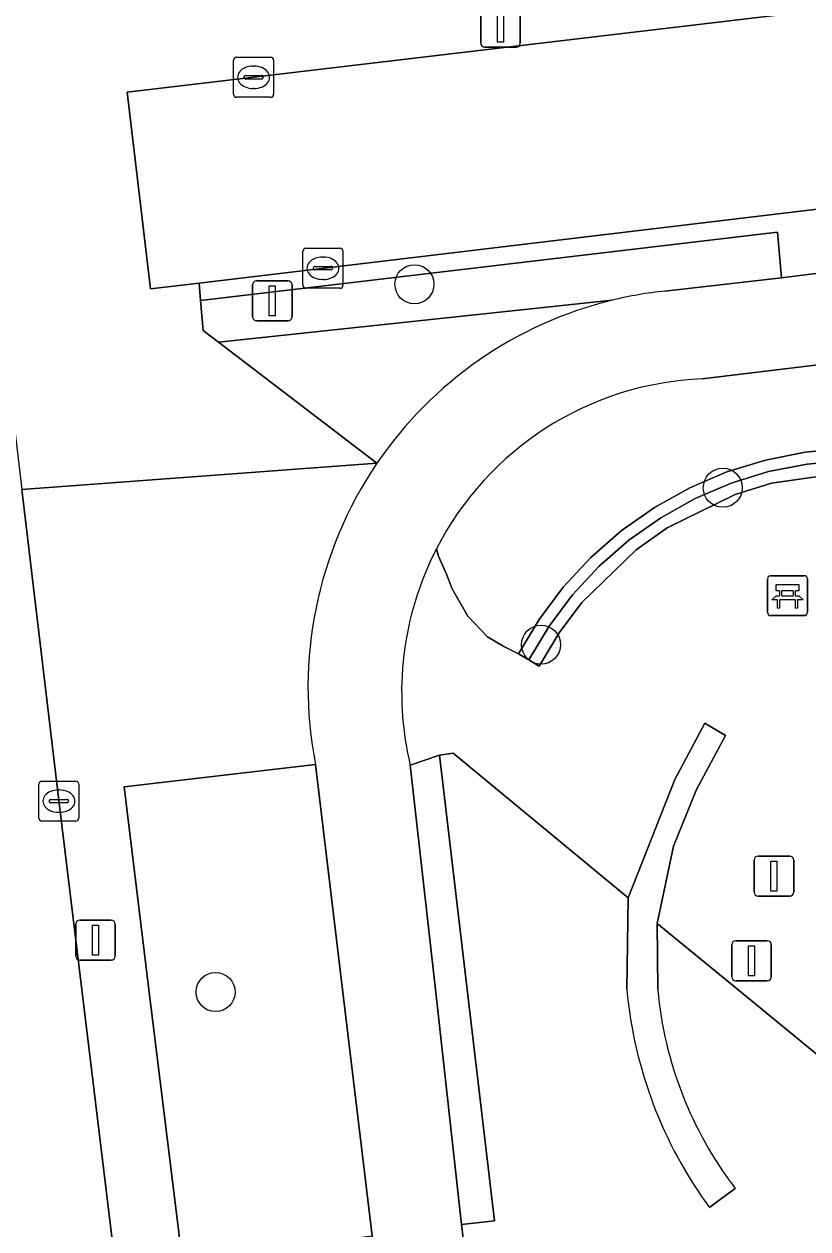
# Model space of a CAD drawing. Extents: x 162073 to 163043, y 381818 to 382561.
# Drawn here: x 162369.75 to 162389.38, y 382244.01 to 382274.18 of the extents above; entities that cross this region are included whole.
import ezdxf

# ---------------------------------------------------------------- set-up
doc = ezdxf.new("R2010")
doc.units = 0
for name, color, linetype in [('IMGEO_Bank', 7, 'Continuous'), ('IMGEO_Boom', 7, 'Continuous'), ('IMGEO_Groenvoorziening', 7, 'Continuous'), ('IMGEO_Haag', 7, 'Continuous'), ('IMGEO_Kolk', 7, 'Continuous'), ('IMGEO_Lichtmast', 7, 'Continuous'), ('IMGEO_Rijbaan_lokaal_open', 7, 'Continuous'), ('IMGEO_Verkeersbordpaal', 7, 'Continuous'), ('IMGEO_Vlaggenmast', 7, 'Continuous'), ('IMGEO_Voetpad_gesloten', 7, 'Continuous'), ('IMGEO_Voetpad_open', 7, 'Continuous')]:
    doc.layers.add(name, color=color, linetype=linetype)

msp = doc.modelspace()

# ---------------------------------------------------------------- linework, layer by layer
at = {"layer": 'IMGEO_Bank'}
for p, q in [((162388.366, 382259.44), (162388.366, 382260.281)), ((162388.366, 382260.281), (162388.366, 382259.44)), ((162388.441, 382260.365), (162389.282, 382260.365)), ((162389.282, 382260.365), (162388.441, 382260.365)), ((162389.366, 382260.29), (162389.366, 382259.449)), ((162389.366, 382259.449), (162389.366, 382260.29)), ((162388.675, 382259.871), (162388.675, 382259.977)), ((162388.719, 382259.977), (162388.719, 382259.871)), ((162389.007, 382259.983), (162388.725, 382259.983)), ((162388.725, 382259.865), (162389.007, 382259.865)), ((162389.013, 382259.871), (162389.013, 382259.977)), ((162389.057, 382259.977), (162389.057, 382259.871)), ((162389.063, 382259.763), (162388.67, 382259.763)), ((162389.291, 382259.365), (162388.45, 382259.365)), ((162388.45, 382259.365), (162389.291, 382259.365))]:
    msp.add_line(p, q, dxfattribs=at)
for points in [[(162388.613, 382259.763), (162388.471, 382259.763), (162388.583, 382259.865), (162388.669, 382259.865)], [(162388.669, 382259.983), (162388.583, 382259.983), (162388.583, 382260.144), (162389.146, 382260.144), (162389.146, 382259.983), (162389.063, 382259.983)], [(162389.063, 382259.865), (162389.146, 382259.865), (162389.258, 382259.763), (162389.119, 382259.763)], [(162388.663, 382259.756), (162388.663, 382259.549), (162388.62, 382259.549), (162388.62, 382259.756)], [(162389.113, 382259.756), (162389.113, 382259.549), (162389.069, 382259.549), (162389.069, 382259.756)]]:
    msp.add_lwpolyline(points, dxfattribs=at)
for centre, radius, start, end in [((162388.444, 382260.287), 0.0779, 92.4484, 184.2845), ((162388.444, 382260.287), 0.0779, 92.4484, 184.2845), ((162389.288, 382260.287), 0.0779, 2.4484, 94.2845), ((162389.288, 382260.287), 0.0779, 2.4484, 94.2845), ((162388.668, 382259.976), 0.00671, 2.8957, 87.1043), ((162388.668, 382259.872), 0.00671, 272.8957, 357.1043), ((162388.725, 382259.976), 0.00671, 92.8957, 177.1043), ((162388.725, 382259.872), 0.00671, 182.8957, 267.1043), ((162389.007, 382259.976), 0.00671, 2.8957, 87.1043), ((162389.007, 382259.872), 0.00671, 272.8957, 357.1043), ((162389.064, 382259.976), 0.00671, 92.8957, 177.1043), ((162389.064, 382259.872), 0.00671, 182.8957, 267.1043), ((162388.613, 382259.756), 0.00671, 2.8957, 87.1043), ((162388.67, 382259.756), 0.00671, 92.8957, 177.1043), ((162389.062, 382259.756), 0.00671, 2.8957, 87.1043), ((162389.119, 382259.756), 0.00671, 92.8957, 177.1043), ((162388.444, 382259.443), 0.0779, 182.4484, 274.2845), ((162388.444, 382259.443), 0.0779, 182.4484, 274.2845), ((162389.288, 382259.443), 0.0779, 272.4484, 4.2845), ((162389.288, 382259.443), 0.0779, 272.4484, 4.2845)]:
    msp.add_arc(centre, radius, start, end, dxfattribs=at)
at = {"layer": 'IMGEO_Boom'}
for centre in [(162379.524, 382267.664), (162387.246, 382262.567), (162382.694, 382258.638), (162374.543, 382249.941)]:
    msp.add_circle(centre, 0.489, dxfattribs=at)
at = {"layer": 'IMGEO_Groenvoorziening'}
for points in [[(162385.796, 382267.493), (162388.716, 382267.82), (162388.614, 382268.963), (162374.163, 382267.252), (162374.23, 382266.507), (162374.62, 382266.209), (162384.472, 382267.262)], [(162379.418, 382255.618), (162380.149, 382255.873), (162380.491, 382255.921), (162384.872, 382252.302), (162386.044, 382255.266), (162386.797, 382256.671), (162387.311, 382256.361), (162386.588, 382255.01), (162386.01, 382253.59), (162385.606, 382251.659), (162387.625, 382250), (162392.001, 382246.405), (162394.966, 382250), (162400.215, 382256.364), (162401.745, 382255.073), (162412.834, 382268.446)], [(162384.472, 382267.262), (162374.62, 382266.209), (162378.585, 382263.179)], [(162395.02, 382266.296), (162386.727, 382265.295)], [(162380.073, 382261.037), (162380.129, 382260.853), (162380.325, 382260.405), (162380.465, 382260.04), (162380.857, 382259.349), (162381.352, 382258.835), (162381.763, 382258.593), (162382.133, 382258.411), (162382.644, 382259.267), (162383.252, 382260.079), (162383.942, 382260.821), (162384.704, 382261.488), (162385.533, 382262.071), (162386.419, 382262.565), (162387.349, 382262.963), (162388.319, 382263.262), (162389.312, 382263.457), (162390.322, 382263.549)], [(162390.322, 382263.549), (162389.312, 382263.457), (162388.319, 382263.262), (162387.349, 382262.963), (162386.419, 382262.565), (162385.533, 382262.071), (162384.704, 382261.488), (162383.942, 382260.821), (162383.252, 382260.079), (162382.644, 382259.267), (162382.133, 382258.411), (162382.391, 382258.257), (162382.894, 382259.1), (162383.483, 382259.886), (162384.151, 382260.605), (162384.89, 382261.252), (162385.693, 382261.817), (162386.551, 382262.295), (162387.453, 382262.681), (162388.392, 382262.971), (162389.355, 382263.16), (162390.333, 382263.249)], [(162390.333, 382263.249), (162389.355, 382263.16), (162388.392, 382262.971), (162387.453, 382262.681), (162386.551, 382262.295), (162385.693, 382261.817), (162384.89, 382261.252), (162384.151, 382260.605), (162383.483, 382259.886), (162382.894, 382259.1), (162382.391, 382258.257), (162382.649, 382258.103), (162383.144, 382258.933), (162383.714, 382259.693), (162385.076, 382261.016), (162385.853, 382261.563), (162387.557, 382262.399), (162388.465, 382262.68), (162390.344, 382262.949)], [(162390.344, 382262.949), (162388.465, 382262.68), (162387.557, 382262.399), (162385.853, 382261.563), (162385.076, 382261.016), (162383.714, 382259.693), (162383.144, 382258.933), (162382.649, 382258.103), (162382.391, 382258.257), (162382.133, 382258.411), (162381.763, 382258.593), (162381.352, 382258.835), (162380.857, 382259.349), (162380.465, 382260.04), (162380.325, 382260.405), (162380.129, 382260.853), (162380.073, 382261.037)], [(162385.615, 382250), (162385.606, 382251.659), (162386.01, 382253.59), (162386.588, 382255.01), (162387.311, 382256.361), (162386.797, 382256.671), (162386.044, 382255.266), (162384.872, 382252.302), (162384.842, 382250)], [(162386.909, 382244.544), (162387.212, 382244.769), (162387.556, 382245.024)]]:
    msp.add_lwpolyline(points, dxfattribs=at)
for points in [[(162378.464, 382243.84), (162377.723, 382250), (162377.045, 382255.637), (162372.251, 382255.081), (162372.875, 382250), (162373.705, 382243.242)], [(162380.706, 382244.118), (162381.532, 382244.21), (162380.845, 382250), (162380.149, 382255.873), (162379.418, 382255.618), (162380.047, 382250)]]:
    msp.add_lwpolyline(points, close=True, dxfattribs=at)
for centre, radius, start, end in [((162386.83, 382257.655), 9.892, 96.0014, 103.7923), ((162386.839, 382257.563), 9.984, 103.7172, 145.7703), ((162387.061, 382257.445), 7.858, 92.4382, 152.7935), ((162387.064, 382257.443), 7.861, 152.7915, 193.4245), ((162395.737, 382251.008), 10.941, 185.2856, 216.2126), ((162395.216, 382250.879), 9.641, 185.2282, 217.3905)]:
    msp.add_arc(centre, radius, start, end, dxfattribs=at)
at = {"layer": 'IMGEO_Haag'}
for points in [[(162385.796, 382267.493), (162388.716, 382267.82), (162388.614, 382268.963), (162374.163, 382267.252), (162374.23, 382266.507), (162374.62, 382266.209), (162384.472, 382267.262)], [(162390.322, 382263.549), (162389.312, 382263.457), (162388.319, 382263.262), (162387.349, 382262.963), (162386.419, 382262.565), (162385.533, 382262.071), (162384.704, 382261.488), (162383.942, 382260.821), (162383.252, 382260.079), (162382.644, 382259.267), (162382.133, 382258.411), (162382.391, 382258.257), (162382.894, 382259.1), (162383.483, 382259.886), (162384.151, 382260.605), (162384.89, 382261.252), (162385.693, 382261.817), (162386.551, 382262.295), (162387.453, 382262.681), (162388.392, 382262.971), (162389.355, 382263.16), (162390.333, 382263.249)], [(162390.333, 382263.249), (162389.355, 382263.16), (162388.392, 382262.971), (162387.453, 382262.681), (162386.551, 382262.295), (162385.693, 382261.817), (162384.89, 382261.252), (162384.151, 382260.605), (162383.483, 382259.886), (162382.894, 382259.1), (162382.391, 382258.257), (162382.649, 382258.103), (162383.144, 382258.933), (162383.714, 382259.693), (162385.076, 382261.016), (162385.853, 382261.563), (162387.557, 382262.399), (162388.465, 382262.68), (162390.344, 382262.949)], [(162385.615, 382250), (162385.606, 382251.659), (162386.01, 382253.59), (162386.588, 382255.01), (162387.311, 382256.361), (162386.797, 382256.671), (162386.044, 382255.266), (162384.872, 382252.302), (162384.842, 382250)], [(162386.909, 382244.544), (162387.212, 382244.769), (162387.556, 382245.024)]]:
    msp.add_lwpolyline(points, dxfattribs=at)
msp.add_lwpolyline([(162380.706, 382244.118), (162381.532, 382244.21), (162380.845, 382250), (162380.149, 382255.873), (162379.418, 382255.618), (162380.047, 382250)], close=True, dxfattribs=at)
for centre, radius, start, end in [((162386.83, 382257.655), 9.892, 96.0014, 103.7923), ((162395.737, 382251.008), 10.941, 185.2856, 216.2126), ((162395.216, 382250.879), 9.641, 185.2282, 217.3905)]:
    msp.add_arc(centre, radius, start, end, dxfattribs=at)
at = {"layer": 'IMGEO_Kolk'}
for p, q in [((162374.995, 382272.419), (162374.995, 382273.271)), ((162375.07, 382273.345), (162375.922, 382273.345)), ((162375.996, 382273.271), (162375.996, 382272.419)), ((162375.254, 382272.839), (162375.254, 382272.851)), ((162375.297, 382272.888), (162375.695, 382272.888)), ((162375.483, 382273.125), (162375.508, 382273.125)), ((162375.738, 382272.851), (162375.738, 382272.839)), ((162375.692, 382272.802), (162375.294, 382272.802)), ((162375.506, 382272.565), (162375.481, 382272.565)), ((162375.922, 382272.345), (162375.07, 382272.345)), ((162376.732, 382267.637), (162376.732, 382268.489)), ((162376.807, 382268.563), (162377.659, 382268.563)), ((162377.22, 382268.343), (162377.245, 382268.343)), ((162377.733, 382268.489), (162377.733, 382267.637)), ((162376.991, 382268.057), (162376.991, 382268.069)), ((162377.429, 382268.02), (162377.031, 382268.02)), ((162377.034, 382268.106), (162377.432, 382268.106)), ((162377.475, 382268.069), (162377.475, 382268.057)), ((162377.243, 382267.783), (162377.218, 382267.783)), ((162377.659, 382267.563), (162376.807, 382267.563)), ((162370.118, 382254.294), (162370.118, 382255.146)), ((162370.193, 382255.22), (162371.045, 382255.22)), ((162371.119, 382255.146), (162371.119, 382254.294)), ((162370.377, 382254.714), (162370.377, 382254.726)), ((162370.42, 382254.763), (162370.818, 382254.763)), ((162370.606, 382255), (162370.631, 382255)), ((162370.861, 382254.726), (162370.861, 382254.714)), ((162370.815, 382254.677), (162370.417, 382254.677)), ((162370.629, 382254.44), (162370.604, 382254.44)), ((162371.045, 382254.22), (162370.193, 382254.22))]:
    msp.add_line(p, q, dxfattribs=at)
for points in [[(162374.995, 382272.419), (162374.995, 382273.271)], [(162375.07, 382273.345), (162375.922, 382273.345)], [(162375.996, 382273.271), (162375.996, 382272.419)], [(162375.922, 382272.345), (162375.07, 382272.345)], [(162376.732, 382267.637), (162376.732, 382268.489)], [(162376.807, 382268.563), (162377.659, 382268.563)], [(162377.733, 382268.489), (162377.733, 382267.637)], [(162377.659, 382267.563), (162376.807, 382267.563)], [(162370.118, 382254.294), (162370.118, 382255.146)], [(162370.193, 382255.22), (162371.045, 382255.22)], [(162371.119, 382255.146), (162371.119, 382254.294)], [(162371.045, 382254.22), (162370.193, 382254.22)]]:
    msp.add_lwpolyline(points, dxfattribs=at)
for centre, radius, start, end in [((162375.072, 382273.269), 0.0765, 91.552, 178.448), ((162375.072, 382273.269), 0.0765, 91.552, 178.448), ((162375.92, 382273.269), 0.0765, 1.552, 88.448), ((162375.92, 382273.269), 0.0765, 1.552, 88.448), ((162375.294, 382272.848), 0.0403, 85.8775, 175.7526), ((162375.291, 382272.838), 0.0366, 178.938, 274.7102), ((162375.695, 382272.845), 0.043, 264.8664, 352.4533), ((162375.699, 382272.85), 0.0386, 1.7309, 96.639), ((162375.072, 382272.421), 0.0765, 181.552, 268.448), ((162375.072, 382272.421), 0.0765, 181.552, 268.448), ((162375.92, 382272.421), 0.0765, 271.552, 358.448), ((162375.92, 382272.421), 0.0765, 271.552, 358.448), ((162376.809, 382268.487), 0.0765, 91.552, 178.448), ((162376.809, 382268.487), 0.0765, 91.552, 178.448), ((162377.657, 382268.487), 0.0765, 1.552, 88.448), ((162377.657, 382268.487), 0.0765, 1.552, 88.448), ((162377.031, 382268.066), 0.0403, 85.8775, 175.7526), ((162377.028, 382268.056), 0.0366, 178.938, 274.7102), ((162377.432, 382268.063), 0.043, 264.8664, 352.4533), ((162377.436, 382268.068), 0.0386, 1.7309, 96.639), ((162376.809, 382267.639), 0.0765, 181.552, 268.448), ((162376.809, 382267.639), 0.0765, 181.552, 268.448), ((162377.657, 382267.639), 0.0765, 271.552, 358.448), ((162377.657, 382267.639), 0.0765, 271.552, 358.448), ((162370.195, 382255.144), 0.0765, 91.552, 178.448), ((162370.195, 382255.144), 0.0765, 91.552, 178.448), ((162371.043, 382255.144), 0.0765, 1.552, 88.448), ((162371.043, 382255.144), 0.0765, 1.552, 88.448), ((162370.417, 382254.723), 0.0403, 85.8775, 175.7526), ((162370.822, 382254.725), 0.0386, 1.7309, 96.639), ((162370.414, 382254.713), 0.0366, 178.938, 274.7102), ((162370.818, 382254.72), 0.043, 264.8664, 352.4533), ((162370.195, 382254.296), 0.0765, 181.552, 268.448), ((162370.195, 382254.296), 0.0765, 181.552, 268.448), ((162371.043, 382254.296), 0.0765, 271.552, 358.448), ((162371.043, 382254.296), 0.0765, 271.552, 358.448)]:
    msp.add_arc(centre, radius, start, end, dxfattribs=at)
for centre, major_axis, ratio, start_param, end_param in [((162375.482, 382272.845), (-0.387, 0.002), 0.722429, 4.712389, 7.853982), ((162375.507, 382272.845), (-0.39, 0.002), 0.717154, 1.570796, 4.712389), ((162377.219, 382268.063), (-0.387, 0.002), 0.722429, 4.712389, 7.853982), ((162377.244, 382268.063), (-0.39, 0.002), 0.717154, 1.570796, 4.712389), ((162370.605, 382254.72), (-0.387, 0.002), 0.722429, 4.712389, 7.853982), ((162370.63, 382254.72), (-0.39, 0.002), 0.717154, 1.570796, 4.712389)]:
    msp.add_ellipse(centre, major_axis=major_axis, ratio=ratio, start_param=start_param, end_param=end_param, dxfattribs=at)
at = {"layer": 'IMGEO_Lichtmast'}
for p, q in [((162381.182, 382273.701), (162381.182, 382274.501)), ((162381.182, 382274.501), (162381.182, 382273.701)), ((162382.172, 382274.501), (162382.172, 382273.701)), ((162382.172, 382273.701), (162382.172, 382274.501)), ((162382.072, 382273.601), (162381.282, 382273.601)), ((162381.282, 382273.601), (162382.072, 382273.601)), ((162371.142, 382251.741), (162371.932, 382251.741)), ((162371.932, 382251.741), (162371.142, 382251.741)), ((162371.042, 382250.841), (162371.042, 382251.641)), ((162371.042, 382251.641), (162371.042, 382250.841)), ((162372.032, 382251.641), (162372.032, 382250.841)), ((162372.032, 382250.841), (162372.032, 382251.641)), ((162371.932, 382250.741), (162371.142, 382250.741)), ((162371.142, 382250.741), (162371.932, 382250.741))]:
    msp.add_line(p, q, dxfattribs=at)
for points in [[(162381.602, 382274.476), (162381.752, 382274.476), (162381.752, 382273.726), (162381.602, 382273.726), (162381.602, 382274.476)], [(162371.462, 382251.616), (162371.612, 382251.616), (162371.612, 382250.866), (162371.462, 382250.866), (162371.462, 382251.616)]]:
    msp.add_lwpolyline(points, dxfattribs=at)
for centre, start, end in [((162381.282, 382273.701), 180, 270), ((162381.282, 382273.701), 180, 270), ((162382.072, 382273.701), 270, 0), ((162382.072, 382273.701), 270, 0), ((162371.142, 382251.641), 90, 180), ((162371.142, 382251.641), 90, 180), ((162371.932, 382251.641), 0, 90), ((162371.932, 382251.641), 360, 90), ((162371.142, 382250.841), 180, 270), ((162371.142, 382250.841), 180, 270), ((162371.932, 382250.841), 270, 0), ((162371.932, 382250.841), 270, 0)]:
    msp.add_arc(centre, 0.1, start, end, dxfattribs=at)
at = {"layer": 'IMGEO_Rijbaan_lokaal_open'}
for points in [[(162424.005, 382273.206), (162423.357, 382278.525), (162372.327, 382272.475), (162372.914, 382267.549), (162374.13, 382267.694), (162417.435, 382272.871), (162421.196, 382273.3)], [(162373.706, 382229.076), (162372.983, 382235.278), (162371.192, 382250), (162370.623, 382254.672), (162369.691, 382262.527)]]:
    msp.add_lwpolyline(points, dxfattribs=at)
at = {"layer": 'IMGEO_Verkeersbordpaal'}
for p, q in [((162375.569, 382267.748), (162376.359, 382267.748)), ((162376.359, 382267.748), (162375.569, 382267.748)), ((162375.469, 382266.848), (162375.469, 382267.648)), ((162375.469, 382267.648), (162375.469, 382266.848)), ((162376.459, 382267.648), (162376.459, 382266.848)), ((162376.459, 382266.848), (162376.459, 382267.648)), ((162376.359, 382266.748), (162375.569, 382266.748)), ((162375.569, 382266.748), (162376.359, 382266.748))]:
    msp.add_line(p, q, dxfattribs=at)
msp.add_lwpolyline([(162375.889, 382267.623), (162376.039, 382267.623), (162376.039, 382266.873), (162375.889, 382266.873), (162375.889, 382267.623)], dxfattribs=at)
for centre, start, end in [((162375.569, 382267.648), 90, 180), ((162375.569, 382267.648), 90, 180), ((162376.359, 382267.648), 0, 90), ((162376.359, 382267.648), 360, 90), ((162375.569, 382266.848), 180, 270), ((162375.569, 382266.848), 180, 270), ((162376.359, 382266.848), 270, 0), ((162376.359, 382266.848), 270, 0)]:
    msp.add_arc(centre, 0.1, start, end, dxfattribs=at)
at = {"layer": 'IMGEO_Vlaggenmast'}
for p, q in [((162388.031, 382252.444), (162388.031, 382253.244)), ((162388.031, 382253.244), (162388.031, 382252.444)), ((162388.131, 382253.344), (162388.921, 382253.344)), ((162388.921, 382253.344), (162388.131, 382253.344)), ((162389.021, 382253.244), (162389.021, 382252.444)), ((162389.021, 382252.444), (162389.021, 382253.244)), ((162388.921, 382252.344), (162388.131, 382252.344)), ((162388.131, 382252.344), (162388.921, 382252.344)), ((162387.471, 382250.325), (162387.471, 382251.125)), ((162387.471, 382251.125), (162387.471, 382250.325)), ((162387.571, 382251.225), (162388.361, 382251.225)), ((162388.361, 382251.225), (162387.571, 382251.225)), ((162388.461, 382251.125), (162388.461, 382250.325)), ((162388.461, 382250.325), (162388.461, 382251.125)), ((162388.361, 382250.225), (162387.571, 382250.225)), ((162387.571, 382250.225), (162388.361, 382250.225))]:
    msp.add_line(p, q, dxfattribs=at)
for points in [[(162388.451, 382253.219), (162388.601, 382253.219), (162388.601, 382252.469), (162388.451, 382252.469), (162388.451, 382253.219)], [(162387.891, 382251.1), (162388.041, 382251.1), (162388.041, 382250.35), (162387.891, 382250.35), (162387.891, 382251.1)]]:
    msp.add_lwpolyline(points, dxfattribs=at)
for centre, start, end in [((162388.131, 382253.244), 90, 180), ((162388.131, 382253.244), 90, 180), ((162388.921, 382253.244), 0, 90), ((162388.921, 382253.244), 360, 90), ((162388.131, 382252.444), 180, 270), ((162388.131, 382252.444), 180, 270), ((162388.921, 382252.444), 270, 0), ((162388.921, 382252.444), 270, 0), ((162387.571, 382251.125), 90, 180), ((162387.571, 382251.125), 90, 180), ((162388.361, 382251.125), 0, 90), ((162388.361, 382251.125), 360, 90), ((162387.571, 382250.325), 180, 270), ((162387.571, 382250.325), 180, 270), ((162388.361, 382250.325), 270, 0), ((162388.361, 382250.325), 270, 0)]:
    msp.add_arc(centre, 0.1, start, end, dxfattribs=at)
at = {"layer": 'IMGEO_Voetpad_gesloten'}
for points in [[(162418.621, 382270.799), (162417.036, 382271.199), (162404.842, 382269.749), (162402.764, 382269.524), (162390.824, 382268.088), (162388.716, 382267.82), (162385.796, 382267.493)], [(162386.727, 382265.295), (162395.02, 382266.296), (162412.834, 382268.446), (162415.23, 382268.753)], [(162377.045, 382255.637), (162377.723, 382250), (162378.464, 382243.84), (162378.745, 382241.404), (162380.132, 382230.003), (162380.63, 382225.876)], [(162382.909, 382225.925), (162382.363, 382230.285), (162380.994, 382241.711), (162380.706, 382244.118), (162380.047, 382250), (162379.418, 382255.618)]]:
    msp.add_lwpolyline(points, dxfattribs=at)
for centre, radius, start, end in [((162386.83, 382257.655), 9.892, 96.0014, 103.7923), ((162386.839, 382257.563), 9.984, 103.7172, 145.7703), ((162387.061, 382257.445), 7.858, 92.4382, 152.7935), ((162386.843, 382257.565), 9.986, 145.7891, 191.1298), ((162387.064, 382257.443), 7.861, 152.7915, 193.4245)]:
    msp.add_arc(centre, radius, start, end, dxfattribs=at)
at = {"layer": 'IMGEO_Voetpad_open'}
for points in [[(162371.326, 382279.053), (162367.807, 382278.409), (162368.042, 382276.425), (162369.691, 382262.527), (162378.585, 382263.179), (162374.62, 382266.209), (162374.23, 382266.507), (162374.163, 382267.252), (162374.13, 382267.694), (162372.914, 382267.549), (162372.327, 382272.475), (162423.357, 382278.525)], [(162421.196, 382273.3), (162417.435, 382272.871), (162374.13, 382267.694), (162374.163, 382267.252), (162388.614, 382268.963), (162388.716, 382267.82), (162390.824, 382268.088), (162390.687, 382269.212), (162402.627, 382270.625), (162402.764, 382269.524), (162404.842, 382269.749), (162404.701, 382270.874), (162419.007, 382272.588), (162419.64, 382272.101), (162418.621, 382270.799)], [(162378.585, 382263.179), (162369.691, 382262.527), (162370.623, 382254.672), (162371.192, 382250), (162372.983, 382235.278), (162373.706, 382229.076)], [(162380.63, 382225.876), (162380.132, 382230.003), (162375.37, 382229.354), (162373.984, 382240.857), (162373.705, 382243.242), (162372.875, 382250), (162372.251, 382255.081), (162377.045, 382255.637)], [(162384.842, 382250), (162384.872, 382252.302), (162380.491, 382255.921), (162380.149, 382255.873), (162380.845, 382250), (162381.532, 382244.21), (162380.706, 382244.118), (162380.994, 382241.711), (162381.835, 382241.81), (162383.217, 382230.397), (162382.363, 382230.285), (162382.909, 382225.925)], [(162383.332, 382224.712), (162390.268, 382233.111), (162388.147, 382234.864), (162391.524, 382238.94), (162387.99, 382241.747), (162392.001, 382246.405), (162387.625, 382250), (162385.606, 382251.659), (162385.615, 382250)], [(162387.556, 382245.024), (162387.212, 382244.769), (162386.909, 382244.544)]]:
    msp.add_lwpolyline(points, dxfattribs=at)
for centre, radius, start, end in [((162386.843, 382257.565), 9.986, 145.7891, 191.1298), ((162395.737, 382251.008), 10.941, 185.2856, 216.2126), ((162395.216, 382250.879), 9.641, 185.2282, 217.3905)]:
    msp.add_arc(centre, radius, start, end, dxfattribs=at)

doc.saveas('drawing.dxf')
